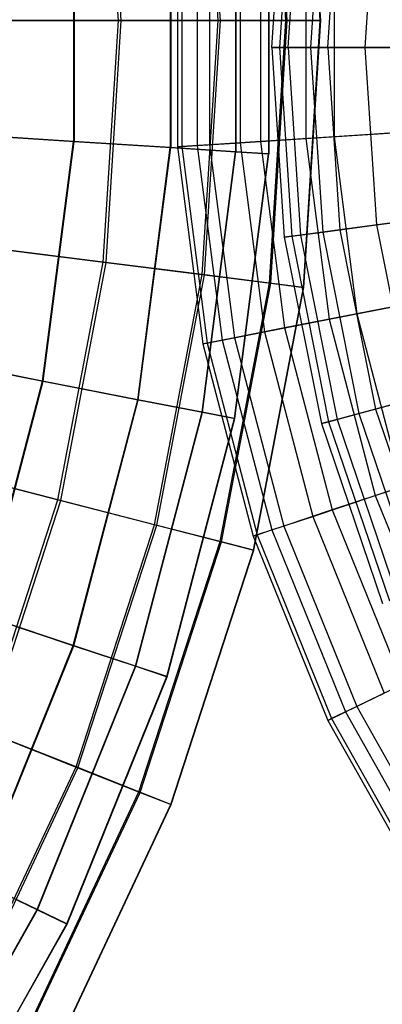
# Model space of a CAD drawing. Extents: x 0.2 to 40.1, y -6.7 to 6.7.
# Tile 481 of 516: x 35.095 to 35.648, y 1.952 to 3.451. Entities that reach past the tile are written whole.
import ezdxf

# ---------------------------------------------------------------- set-up
doc = ezdxf.new("R2010")
doc.units = 0
doc.header["$MEASUREMENT"] = 0
doc.layers.get('0').update_dxf_attribs({"color": 13, "linetype": 'CONTINUOUS'})

# ---------------------------------------------------------------- blocks, each defined once
blk = doc.blocks.new('SNOWBALL_XIV_PM3_STL')
at = {"color": 0}
for p, q in [((35.5534, 3.4495, 6.523), (35.5279, 3.8557, 6.523)), ((35.5534, 3.4495, 6.523), (35.5279, 3.8557, 6.523)), ((35.5541, 3.4495, 6.1192), (35.5285, 3.8558, 6.1192)), ((35.5541, 3.4495, 6.1192), (35.5285, 3.8558, 6.1192)), ((35.398, 3.4495, 7.314), (35.3737, 3.8362, 7.314)), ((35.398, 3.4495, 7.314), (35.3737, 3.8362, 7.314)), ((35.4013, 3.4495, 5.3277), (35.3769, 3.8366, 5.3277)), ((35.4013, 3.4495, 5.3277), (35.3769, 3.8366, 5.3277)), ((35.5011, 3.4495, 6.9235), (35.476, 3.8492, 6.9235)), ((35.5011, 3.4495, 6.9235), (35.476, 3.8492, 6.9235)), ((35.5031, 3.4495, 5.7185), (35.4779, 3.8494, 5.7185)), ((35.5031, 3.4495, 5.7185), (35.4779, 3.8494, 5.7185)), ((35.2458, 3.4495, 7.6881), (35.2227, 3.8172, 7.6881)), ((35.2458, 3.4495, 7.6881), (35.2227, 3.8172, 7.6881)), ((35.2503, 3.4495, 4.9531), (35.2271, 3.8177, 4.9531)), ((35.2503, 3.4495, 4.9531), (35.2271, 3.8177, 4.9531)), ((35.3248, 3.6429, 7.2934), (35.3248, 3.2561, 7.2934)), ((35.3248, 3.6429, 7.2934), (35.3248, 3.2561, 7.2934)), ((35.3255, 3.6429, 5.3452), (35.3255, 3.256, 5.3452)), ((35.3255, 3.6429, 5.3452), (35.3255, 3.256, 5.3452)), ((35.4244, 3.6493, 6.9102), (35.4244, 3.2497, 6.9102)), ((35.4244, 3.6493, 6.9102), (35.4244, 3.2497, 6.9102)), ((35.4249, 3.6493, 5.7285), (35.4249, 3.2496, 5.7285)), ((35.4249, 3.6493, 5.7285), (35.4249, 3.2496, 5.7285)), ((35.4747, 3.6525, 6.5174), (35.4747, 3.2464, 6.5174)), ((35.4747, 3.6525, 6.5174), (35.4747, 3.2464, 6.5174)), ((35.4749, 3.6525, 6.1213), (35.4749, 3.2464, 6.1213)), ((35.4749, 3.6525, 6.1213), (35.4749, 3.2464, 6.1213)), ((35.1773, 3.6334, 7.6608), (35.1773, 3.2655, 7.6608)), ((35.1773, 3.6334, 7.6608), (35.1773, 3.2655, 7.6608)), ((35.1783, 3.6335, 4.9777), (35.1783, 3.2655, 4.9777)), ((35.1783, 3.6335, 4.9777), (35.1783, 3.2655, 4.9777)), ((35.2458, 3.4495, 7.6881), (35.047, 3.4495, 8.0397)), ((35.2458, 3.4495, 7.6881), (35.047, 3.4495, 8.0397)), ((35.0526, 3.4495, 4.6009), (35.2503, 3.4495, 4.9531)), ((35.0526, 3.4495, 4.6009), (35.2503, 3.4495, 4.9531)), ((35.2227, 3.0818, 7.6881), (35.2458, 3.4495, 7.6881)), ((35.2227, 3.0818, 7.6881), (35.2458, 3.4495, 7.6881)), ((35.2271, 3.0812, 4.9531), (35.2503, 3.4495, 4.9531)), ((35.2271, 3.0812, 4.9531), (35.2503, 3.4495, 4.9531)), ((35.398, 3.4495, 7.314), (35.2458, 3.4495, 7.6881)), ((35.398, 3.4495, 7.314), (35.2458, 3.4495, 7.6881)), ((35.2503, 3.4495, 4.9531), (35.4013, 3.4495, 5.3277)), ((35.2503, 3.4495, 4.9531), (35.4013, 3.4495, 5.3277)), ((35.3737, 3.0627, 7.314), (35.398, 3.4495, 7.314)), ((35.3737, 3.0627, 7.314), (35.398, 3.4495, 7.314)), ((35.3769, 3.0623, 5.3277), (35.4013, 3.4495, 5.3277)), ((35.3769, 3.0623, 5.3277), (35.4013, 3.4495, 5.3277)), ((35.5011, 3.4495, 6.9235), (35.398, 3.4495, 7.314)), ((35.5011, 3.4495, 6.9235), (35.398, 3.4495, 7.314)), ((35.4013, 3.4495, 5.3277), (35.5031, 3.4495, 5.7185)), ((35.4013, 3.4495, 5.3277), (35.5031, 3.4495, 5.7185)), ((35.476, 3.0498, 6.9235), (35.5011, 3.4495, 6.9235)), ((35.476, 3.0498, 6.9235), (35.5011, 3.4495, 6.9235)), ((35.4779, 3.0496, 5.7185), (35.5031, 3.4495, 5.7185)), ((35.4779, 3.0496, 5.7185), (35.5031, 3.4495, 5.7185)), ((35.5534, 3.4495, 6.523), (35.5011, 3.4495, 6.9235)), ((35.5534, 3.4495, 6.523), (35.5011, 3.4495, 6.9235)), ((35.5031, 3.4495, 5.7185), (35.5541, 3.4495, 6.1192)), ((35.5031, 3.4495, 5.7185), (35.5541, 3.4495, 6.1192)), ((35.5279, 3.0433, 6.523), (35.5534, 3.4495, 6.523)), ((35.5279, 3.0433, 6.523), (35.5534, 3.4495, 6.523)), ((35.5285, 3.0432, 6.1192), (35.5541, 3.4495, 6.1192)), ((35.5285, 3.0432, 6.1192), (35.5541, 3.4495, 6.1192)), ((35.5541, 3.4495, 6.1192), (35.5534, 3.4495, 6.523)), ((35.5541, 3.4495, 6.1192), (35.5534, 3.4495, 6.523)), ((35.1773, 3.2655, 7.6608), (34.9846, 3.2779, 8.0065)), ((35.1773, 3.2655, 7.6608), (34.9846, 3.2779, 8.0065)), ((34.9858, 3.2778, 4.6318), (35.1783, 3.2655, 4.9777)), ((34.9858, 3.2778, 4.6318), (35.1783, 3.2655, 4.9777)), ((35.1303, 2.9007, 7.6608), (35.1773, 3.2655, 7.6608)), ((35.1303, 2.9007, 7.6608), (35.1773, 3.2655, 7.6608)), ((35.1313, 2.9005, 4.9777), (35.1783, 3.2655, 4.9777)), ((35.1313, 2.9005, 4.9777), (35.1783, 3.2655, 4.9777)), ((35.3248, 3.2561, 7.2934), (35.1773, 3.2655, 7.6608)), ((35.3248, 3.2561, 7.2934), (35.1773, 3.2655, 7.6608)), ((35.1783, 3.2655, 4.9777), (35.3255, 3.256, 5.3452)), ((35.1783, 3.2655, 4.9777), (35.3255, 3.256, 5.3452)), ((35.2753, 2.8724, 7.2934), (35.3248, 3.2561, 7.2934)), ((35.2753, 2.8724, 7.2934), (35.3248, 3.2561, 7.2934)), ((35.276, 2.8723, 5.3452), (35.3255, 3.256, 5.3452)), ((35.276, 2.8723, 5.3452), (35.3255, 3.256, 5.3452)), ((35.4244, 3.2497, 6.9102), (35.3248, 3.2561, 7.2934)), ((35.4244, 3.2497, 6.9102), (35.3248, 3.2561, 7.2934)), ((35.3255, 3.256, 5.3452), (35.4249, 3.2496, 5.7285)), ((35.3255, 3.256, 5.3452), (35.4249, 3.2496, 5.7285)), ((35.3733, 2.8533, 6.9102), (35.4244, 3.2497, 6.9102)), ((35.3733, 2.8533, 6.9102), (35.4244, 3.2497, 6.9102)), ((35.3738, 2.8532, 5.7285), (35.4249, 3.2496, 5.7285)), ((35.3738, 2.8532, 5.7285), (35.4249, 3.2496, 5.7285)), ((35.4228, 2.8437, 6.5174), (35.4747, 3.2464, 6.5174)), ((35.4228, 2.8437, 6.5174), (35.4747, 3.2464, 6.5174)), ((35.423, 2.8437, 6.1213), (35.4749, 3.2464, 6.1213)), ((35.423, 2.8437, 6.1213), (35.4749, 3.2464, 6.1213)), ((35.4747, 3.2464, 6.5174), (35.4244, 3.2497, 6.9102)), ((35.4747, 3.2464, 6.5174), (35.4244, 3.2497, 6.9102)), ((35.4249, 3.2496, 5.7285), (35.4749, 3.2464, 6.1213)), ((35.4249, 3.2496, 5.7285), (35.4749, 3.2464, 6.1213)), ((35.4749, 3.2464, 6.1213), (35.4747, 3.2464, 6.5174)), ((35.4749, 3.2464, 6.1213), (35.4747, 3.2464, 6.5174)), ((35.2227, 3.0818, 7.6881), (35.0254, 3.1067, 8.0397)), ((35.2227, 3.0818, 7.6881), (35.0254, 3.1067, 8.0397)), ((35.031, 3.106, 4.6009), (35.2271, 3.0812, 4.9531)), ((35.031, 3.106, 4.6009), (35.2271, 3.0812, 4.9531)), ((35.1536, 2.7199, 7.6881), (35.2227, 3.0818, 7.6881)), ((35.1536, 2.7199, 7.6881), (35.2227, 3.0818, 7.6881)), ((35.158, 2.7188, 4.9531), (35.2271, 3.0812, 4.9531)), ((35.158, 2.7188, 4.9531), (35.2271, 3.0812, 4.9531)), ((35.3737, 3.0627, 7.314), (35.2227, 3.0818, 7.6881)), ((35.3737, 3.0627, 7.314), (35.2227, 3.0818, 7.6881)), ((35.2271, 3.0812, 4.9531), (35.3769, 3.0623, 5.3277)), ((35.2271, 3.0812, 4.9531), (35.3769, 3.0623, 5.3277)), ((35.301, 2.6821, 7.314), (35.3737, 3.0627, 7.314)), ((35.301, 2.6821, 7.314), (35.3737, 3.0627, 7.314)), ((35.3042, 2.6813, 5.3277), (35.3769, 3.0623, 5.3277)), ((35.3042, 2.6813, 5.3277), (35.3769, 3.0623, 5.3277)), ((35.476, 3.0498, 6.9235), (35.3737, 3.0627, 7.314)), ((35.476, 3.0498, 6.9235), (35.3737, 3.0627, 7.314)), ((35.3769, 3.0623, 5.3277), (35.4779, 3.0496, 5.7185)), ((35.3769, 3.0623, 5.3277), (35.4779, 3.0496, 5.7185)), ((35.4009, 2.6564, 6.9235), (35.476, 3.0498, 6.9235)), ((35.4009, 2.6564, 6.9235), (35.476, 3.0498, 6.9235)), ((35.4028, 2.6559, 5.7185), (35.4779, 3.0496, 5.7185)), ((35.4028, 2.6559, 5.7185), (35.4779, 3.0496, 5.7185)), ((35.4516, 2.6434, 6.523), (35.5279, 3.0433, 6.523)), ((35.4516, 2.6434, 6.523), (35.5279, 3.0433, 6.523)), ((35.4522, 2.6433, 6.1192), (35.5285, 3.0432, 6.1192)), ((35.4522, 2.6433, 6.1192), (35.5285, 3.0432, 6.1192)), ((35.5279, 3.0433, 6.523), (35.476, 3.0498, 6.9235)), ((35.5279, 3.0433, 6.523), (35.476, 3.0498, 6.9235)), ((35.4779, 3.0496, 5.7185), (35.5285, 3.0432, 6.1192)), ((35.4779, 3.0496, 5.7185), (35.5285, 3.0432, 6.1192)), ((35.5285, 3.0432, 6.1192), (35.5279, 3.0433, 6.523)), ((35.5285, 3.0432, 6.1192), (35.5279, 3.0433, 6.523)), ((35.1303, 2.9007, 7.6608), (34.9407, 2.9376, 8.0065)), ((35.1303, 2.9007, 7.6608), (34.9407, 2.9376, 8.0065)), ((34.9419, 2.9373, 4.6318), (35.1313, 2.9005, 4.9777)), ((34.9419, 2.9373, 4.6318), (35.1313, 2.9005, 4.9777)), ((35.037, 2.5448, 7.6608), (35.1303, 2.9007, 7.6608)), ((35.037, 2.5448, 7.6608), (35.1303, 2.9007, 7.6608)), ((35.0379, 2.5445, 4.9777), (35.1313, 2.9005, 4.9777)), ((35.0379, 2.5445, 4.9777), (35.1313, 2.9005, 4.9777)), ((35.2753, 2.8724, 7.2934), (35.1303, 2.9007, 7.6608)), ((35.2753, 2.8724, 7.2934), (35.1303, 2.9007, 7.6608)), ((35.1313, 2.9005, 4.9777), (35.276, 2.8723, 5.3452)), ((35.1313, 2.9005, 4.9777), (35.276, 2.8723, 5.3452)), ((35.1772, 2.4982, 7.2934), (35.2753, 2.8724, 7.2934)), ((35.1772, 2.4982, 7.2934), (35.2753, 2.8724, 7.2934)), ((35.1779, 2.498, 5.3452), (35.276, 2.8723, 5.3452)), ((35.1779, 2.498, 5.3452), (35.276, 2.8723, 5.3452)), ((35.3733, 2.8533, 6.9102), (35.2753, 2.8724, 7.2934)), ((35.3733, 2.8533, 6.9102), (35.2753, 2.8724, 7.2934)), ((35.276, 2.8723, 5.3452), (35.3738, 2.8532, 5.7285)), ((35.276, 2.8723, 5.3452), (35.3738, 2.8532, 5.7285)), ((35.272, 2.4668, 6.9102), (35.3733, 2.8533, 6.9102)), ((35.272, 2.4668, 6.9102), (35.3733, 2.8533, 6.9102)), ((35.2724, 2.4666, 5.7285), (35.3738, 2.8532, 5.7285)), ((35.2724, 2.4666, 5.7285), (35.3738, 2.8532, 5.7285)), ((35.4228, 2.8437, 6.5174), (35.3733, 2.8533, 6.9102)), ((35.4228, 2.8437, 6.5174), (35.3733, 2.8533, 6.9102)), ((35.3738, 2.8532, 5.7285), (35.423, 2.8437, 6.1213)), ((35.3738, 2.8532, 5.7285), (35.423, 2.8437, 6.1213)), ((35.3198, 2.4509, 6.5174), (35.4228, 2.8437, 6.5174)), ((35.3198, 2.4509, 6.5174), (35.4228, 2.8437, 6.5174)), ((35.32, 2.4508, 6.1213), (35.423, 2.8437, 6.1213)), ((35.32, 2.4508, 6.1213), (35.423, 2.8437, 6.1213)), ((35.423, 2.8437, 6.1213), (35.4228, 2.8437, 6.5174)), ((35.423, 2.8437, 6.1213), (35.4228, 2.8437, 6.5174)), ((35.1536, 2.7199, 7.6881), (34.9611, 2.7694, 8.0397)), ((35.1536, 2.7199, 7.6881), (34.9611, 2.7694, 8.0397)), ((34.9665, 2.768, 4.6009), (35.158, 2.7188, 4.9531)), ((34.9665, 2.768, 4.6009), (35.158, 2.7188, 4.9531)), ((35.0398, 2.3696, 7.6881), (35.1536, 2.7199, 7.6881)), ((35.0398, 2.3696, 7.6881), (35.1536, 2.7199, 7.6881)), ((35.044, 2.3679, 4.9531), (35.158, 2.7188, 4.9531)), ((35.044, 2.3679, 4.9531), (35.158, 2.7188, 4.9531)), ((35.301, 2.6821, 7.314), (35.1536, 2.7199, 7.6881)), ((35.301, 2.6821, 7.314), (35.1536, 2.7199, 7.6881)), ((35.158, 2.7188, 4.9531), (35.3042, 2.6813, 5.3277)), ((35.158, 2.7188, 4.9531), (35.3042, 2.6813, 5.3277)), ((35.1813, 2.3135, 7.314), (35.301, 2.6821, 7.314)), ((35.1813, 2.3135, 7.314), (35.301, 2.6821, 7.314)), ((35.1843, 2.3123, 5.3277), (35.3042, 2.6813, 5.3277)), ((35.1843, 2.3123, 5.3277), (35.3042, 2.6813, 5.3277)), ((35.4009, 2.6564, 6.9235), (35.301, 2.6821, 7.314)), ((35.4009, 2.6564, 6.9235), (35.301, 2.6821, 7.314)), ((35.3042, 2.6813, 5.3277), (35.4028, 2.6559, 5.7185)), ((35.3042, 2.6813, 5.3277), (35.4028, 2.6559, 5.7185)), ((35.2772, 2.2756, 6.9235), (35.4009, 2.6564, 6.9235)), ((35.2772, 2.2756, 6.9235), (35.4009, 2.6564, 6.9235)), ((35.279, 2.2748, 5.7185), (35.4028, 2.6559, 5.7185)), ((35.279, 2.2748, 5.7185), (35.4028, 2.6559, 5.7185)), ((35.4516, 2.6434, 6.523), (35.4009, 2.6564, 6.9235)), ((35.4516, 2.6434, 6.523), (35.4009, 2.6564, 6.9235)), ((35.4028, 2.6559, 5.7185), (35.4522, 2.6433, 6.1192)), ((35.4028, 2.6559, 5.7185), (35.4522, 2.6433, 6.1192)), ((35.3258, 2.2563, 6.523), (35.4516, 2.6434, 6.523)), ((35.3258, 2.2563, 6.523), (35.4516, 2.6434, 6.523)), ((35.3264, 2.2561, 6.1192), (35.4522, 2.6433, 6.1192)), ((35.3264, 2.2561, 6.1192), (35.4522, 2.6433, 6.1192)), ((35.4522, 2.6433, 6.1192), (35.4516, 2.6434, 6.523)), ((35.4522, 2.6433, 6.1192), (35.4516, 2.6434, 6.523)), ((35.1772, 2.4982, 7.2934), (35.037, 2.5448, 7.6608)), ((35.1772, 2.4982, 7.2934), (35.037, 2.5448, 7.6608)), ((35.0379, 2.5445, 4.9777), (35.1779, 2.498, 5.3452)), ((35.0379, 2.5445, 4.9777), (35.1779, 2.498, 5.3452)), ((35.032, 2.1397, 7.2934), (35.1772, 2.4982, 7.2934)), ((35.032, 2.1397, 7.2934), (35.1772, 2.4982, 7.2934)), ((35.0327, 2.1394, 5.3452), (35.1779, 2.498, 5.3452)), ((35.0327, 2.1394, 5.3452), (35.1779, 2.498, 5.3452)), ((35.272, 2.4668, 6.9102), (35.1772, 2.4982, 7.2934)), ((35.272, 2.4668, 6.9102), (35.1772, 2.4982, 7.2934)), ((35.1779, 2.498, 5.3452), (35.2724, 2.4666, 5.7285)), ((35.1779, 2.498, 5.3452), (35.2724, 2.4666, 5.7285)), ((35.122, 2.0964, 6.9102), (35.272, 2.4668, 6.9102)), ((35.122, 2.0964, 6.9102), (35.272, 2.4668, 6.9102)), ((35.1224, 2.0962, 5.7285), (35.2724, 2.4666, 5.7285)), ((35.1224, 2.0962, 5.7285), (35.2724, 2.4666, 5.7285)), ((35.3198, 2.4509, 6.5174), (35.272, 2.4668, 6.9102)), ((35.3198, 2.4509, 6.5174), (35.272, 2.4668, 6.9102)), ((35.2724, 2.4666, 5.7285), (35.32, 2.4508, 6.1213)), ((35.2724, 2.4666, 5.7285), (35.32, 2.4508, 6.1213)), ((35.1674, 2.0745, 6.5174), (35.3198, 2.4509, 6.5174)), ((35.1674, 2.0745, 6.5174), (35.3198, 2.4509, 6.5174)), ((35.1676, 2.0744, 6.1213), (35.32, 2.4508, 6.1213)), ((35.1676, 2.0744, 6.1213), (35.32, 2.4508, 6.1213)), ((35.32, 2.4508, 6.1213), (35.3198, 2.4509, 6.5174)), ((35.32, 2.4508, 6.1213), (35.3198, 2.4509, 6.5174)), ((35.1813, 2.3135, 7.314), (35.0398, 2.3696, 7.6881)), ((35.1813, 2.3135, 7.314), (35.0398, 2.3696, 7.6881)), ((35.044, 2.3679, 4.9531), (35.1843, 2.3123, 5.3277)), ((35.044, 2.3679, 4.9531), (35.1843, 2.3123, 5.3277)), ((35.0163, 1.9629, 7.314), (35.1813, 2.3135, 7.314)), ((35.0163, 1.9629, 7.314), (35.1813, 2.3135, 7.314)), ((35.0192, 1.9613, 5.3277), (35.1843, 2.3123, 5.3277)), ((35.0192, 1.9613, 5.3277), (35.1843, 2.3123, 5.3277)), ((35.2772, 2.2756, 6.9235), (35.1813, 2.3135, 7.314)), ((35.2772, 2.2756, 6.9235), (35.1813, 2.3135, 7.314)), ((35.1843, 2.3123, 5.3277), (35.279, 2.2748, 5.7185)), ((35.1843, 2.3123, 5.3277), (35.279, 2.2748, 5.7185)), ((35.1067, 1.9132, 6.9235), (35.2772, 2.2756, 6.9235)), ((35.1067, 1.9132, 6.9235), (35.2772, 2.2756, 6.9235)), ((35.1084, 1.9123, 5.7185), (35.279, 2.2748, 5.7185)), ((35.1084, 1.9123, 5.7185), (35.279, 2.2748, 5.7185)), ((35.3258, 2.2563, 6.523), (35.2772, 2.2756, 6.9235)), ((35.3258, 2.2563, 6.523), (35.2772, 2.2756, 6.9235)), ((35.279, 2.2748, 5.7185), (35.3264, 2.2561, 6.1192)), ((35.279, 2.2748, 5.7185), (35.3264, 2.2561, 6.1192)), ((35.1525, 1.888, 6.523), (35.3258, 2.2563, 6.523)), ((35.1525, 1.888, 6.523), (35.3258, 2.2563, 6.523)), ((35.1531, 1.8877, 6.1192), (35.3264, 2.2561, 6.1192)), ((35.1531, 1.8877, 6.1192), (35.3264, 2.2561, 6.1192)), ((35.3264, 2.2561, 6.1192), (35.3258, 2.2563, 6.523)), ((35.3264, 2.2561, 6.1192), (35.3258, 2.2563, 6.523)), ((35.122, 2.0964, 6.9102), (35.032, 2.1397, 7.2934)), ((35.122, 2.0964, 6.9102), (35.032, 2.1397, 7.2934)), ((35.0327, 2.1394, 5.3452), (35.1224, 2.0962, 5.7285)), ((35.0327, 2.1394, 5.3452), (35.1224, 2.0962, 5.7285)), ((34.9259, 1.7482, 6.9102), (35.122, 2.0964, 6.9102)), ((34.9259, 1.7482, 6.9102), (35.122, 2.0964, 6.9102)), ((34.9263, 1.7479, 5.7285), (35.1224, 2.0962, 5.7285)), ((34.9263, 1.7479, 5.7285), (35.1224, 2.0962, 5.7285)), ((35.1674, 2.0745, 6.5174), (35.122, 2.0964, 6.9102)), ((35.1674, 2.0745, 6.5174), (35.122, 2.0964, 6.9102)), ((35.1224, 2.0962, 5.7285), (35.1676, 2.0744, 6.1213)), ((35.1224, 2.0962, 5.7285), (35.1676, 2.0744, 6.1213)), ((34.9682, 1.7207, 6.5174), (35.1674, 2.0745, 6.5174)), ((34.9682, 1.7207, 6.5174), (35.1674, 2.0745, 6.5174)), ((34.9683, 1.7206, 6.1213), (35.1676, 2.0744, 6.1213)), ((34.9683, 1.7206, 6.1213), (35.1676, 2.0744, 6.1213)), ((35.1676, 2.0744, 6.1213), (35.1674, 2.0745, 6.5174)), ((35.1676, 2.0744, 6.1213), (35.1674, 2.0745, 6.5174))]:
    blk.add_line(p, q, dxfattribs=at)
blk = doc.blocks.new('GRUPUJ_1')
at = {"color": 0}
for p, q in [((35.2735, 10.068, 14.6111), (35.2924, 10.3567, 14.6111)), ((35.2735, 10.068, 14.6111), (35.2924, 10.3567, 14.6111)), ((35.3038, 10.3552, 14.9011), (35.2849, 10.068, 14.9011)), ((35.3038, 10.3552, 14.9011), (35.2849, 10.068, 14.9011)), ((35.2983, 10.068, 14.3219), (35.317, 10.3535, 14.3219)), ((35.2983, 10.068, 14.3219), (35.317, 10.3535, 14.3219)), ((35.3509, 10.349, 15.1874), (35.3325, 10.068, 15.1874)), ((35.3509, 10.349, 15.1874), (35.3325, 10.068, 15.1874)), ((35.3589, 10.068, 14.0382), (35.3771, 10.3456, 14.0382)), ((35.3589, 10.068, 14.0382), (35.3771, 10.3456, 14.0382)), ((35.433, 10.3382, 15.4655), (35.4153, 10.068, 15.4655)), ((35.433, 10.3382, 15.4655), (35.4153, 10.068, 15.4655)), ((35.1298, 10.2193, 14.7623), (35.1298, 9.9168, 14.7623)), ((35.1298, 10.2193, 14.7623), (35.1298, 9.9168, 14.7623)), ((35.1361, 10.2188, 14.4698), (35.1361, 9.9172, 14.4698)), ((35.1361, 10.2188, 14.4698), (35.1361, 9.9172, 14.4698)), ((35.1596, 10.2173, 15.0533), (35.1596, 9.9187, 15.0533)), ((35.1596, 10.2173, 15.0533), (35.1596, 9.9187, 15.0533)), ((35.1785, 10.2161, 14.1804), (35.1785, 9.9199, 14.1804)), ((35.1785, 10.2161, 14.1804), (35.1785, 9.9199, 14.1804)), ((35.2251, 10.2131, 15.3385), (35.2251, 9.9229, 15.3385)), ((35.2251, 10.2131, 15.3385), (35.2251, 9.9229, 15.3385)), ((35.2563, 10.2111, 13.8984), (35.2563, 9.9249, 13.8984)), ((35.2563, 10.2111, 13.8984), (35.2563, 9.9249, 13.8984)), ((35.3252, 10.2067, 15.6133), (35.3252, 9.9294, 15.6133)), ((35.3252, 10.2067, 15.6133), (35.3252, 9.9294, 15.6133)), ((35.3682, 10.204, 13.6282), (35.3682, 9.9321, 13.6282)), ((35.3682, 10.204, 13.6282), (35.3682, 9.9321, 13.6282)), ((35.2735, 10.068, 14.6111), (35.2983, 10.068, 14.3219)), ((35.2735, 10.068, 14.6111), (35.2924, 9.7793, 14.6111)), ((35.2849, 10.068, 14.9011), (35.2735, 10.068, 14.6111)), ((35.2735, 10.068, 14.6111), (35.2924, 9.7793, 14.6111)), ((35.2735, 10.068, 14.6111), (35.2983, 10.068, 14.3219)), ((35.2849, 10.068, 14.9011), (35.2735, 10.068, 14.6111)), ((35.2849, 10.068, 14.9011), (35.3038, 9.7808, 14.9011)), ((35.3325, 10.068, 15.1874), (35.2849, 10.068, 14.9011)), ((35.2849, 10.068, 14.9011), (35.3038, 9.7808, 14.9011)), ((35.3325, 10.068, 15.1874), (35.2849, 10.068, 14.9011)), ((35.2983, 10.068, 14.3219), (35.3589, 10.068, 14.0382)), ((35.2983, 10.068, 14.3219), (35.3589, 10.068, 14.0382)), ((35.2983, 10.068, 14.3219), (35.317, 9.7826, 14.3219)), ((35.2983, 10.068, 14.3219), (35.317, 9.7826, 14.3219)), ((35.3325, 10.068, 15.1874), (35.3509, 9.787, 15.1874)), ((35.4153, 10.068, 15.4655), (35.3325, 10.068, 15.1874)), ((35.3325, 10.068, 15.1874), (35.3509, 9.787, 15.1874)), ((35.4153, 10.068, 15.4655), (35.3325, 10.068, 15.1874)), ((35.3589, 10.068, 14.0382), (35.4545, 10.068, 13.7641)), ((35.3589, 10.068, 14.0382), (35.3771, 9.7905, 14.0382)), ((35.3589, 10.068, 14.0382), (35.4545, 10.068, 13.7641)), ((35.3589, 10.068, 14.0382), (35.3771, 9.7905, 14.0382)), ((35.5322, 10.068, 15.7311), (35.4153, 10.068, 15.4655)), ((35.4153, 10.068, 15.4655), (35.433, 9.7979, 15.4655)), ((35.4153, 10.068, 15.4655), (35.433, 9.7979, 15.4655)), ((35.5322, 10.068, 15.7311), (35.4153, 10.068, 15.4655)), ((35.3252, 9.9294, 15.6133), (35.4585, 9.9379, 15.8736)), ((35.3252, 9.9294, 15.6133), (35.4585, 9.9379, 15.8736)), ((35.5126, 9.9414, 13.3739), (35.3682, 9.9321, 13.6282)), ((35.5126, 9.9414, 13.3739), (35.3682, 9.9321, 13.6282)), ((35.1785, 9.9199, 14.1804), (35.1361, 9.9172, 14.4698)), ((35.1785, 9.9199, 14.1804), (35.1361, 9.9172, 14.4698)), ((35.1596, 9.9187, 15.0533), (35.2251, 9.9229, 15.3385)), ((35.1596, 9.9187, 15.0533), (35.2251, 9.9229, 15.3385)), ((35.2563, 9.9249, 13.8984), (35.1785, 9.9199, 14.1804)), ((35.2563, 9.9249, 13.8984), (35.1785, 9.9199, 14.1804)), ((35.1785, 9.9199, 14.1804), (35.2164, 9.6262, 14.1804)), ((35.1785, 9.9199, 14.1804), (35.2164, 9.6262, 14.1804)), ((35.2251, 9.9229, 15.3385), (35.3252, 9.9294, 15.6133)), ((35.2251, 9.9229, 15.3385), (35.3252, 9.9294, 15.6133)), ((35.2251, 9.9229, 15.3385), (35.2622, 9.6351, 15.3385)), ((35.2251, 9.9229, 15.3385), (35.2622, 9.6351, 15.3385)), ((35.3682, 9.9321, 13.6282), (35.2563, 9.9249, 13.8984)), ((35.3682, 9.9321, 13.6282), (35.2563, 9.9249, 13.8984)), ((35.2563, 9.9249, 13.8984), (35.2929, 9.6411, 13.8984)), ((35.2563, 9.9249, 13.8984), (35.2929, 9.6411, 13.8984)), ((35.3252, 9.9294, 15.6133), (35.3607, 9.6543, 15.6133)), ((35.3252, 9.9294, 15.6133), (35.3607, 9.6543, 15.6133)), ((35.3682, 9.9321, 13.6282), (35.403, 9.6625, 13.6282)), ((35.3682, 9.9321, 13.6282), (35.403, 9.6625, 13.6282)), ((35.1298, 9.9168, 14.7623), (35.1596, 9.9187, 15.0533)), ((35.1298, 9.9168, 14.7623), (35.1596, 9.9187, 15.0533)), ((35.1361, 9.9172, 14.4698), (35.1298, 9.9168, 14.7623)), ((35.1361, 9.9172, 14.4698), (35.1298, 9.9168, 14.7623)), ((35.1298, 9.9168, 14.7623), (35.1685, 9.6168, 14.7623)), ((35.1298, 9.9168, 14.7623), (35.1685, 9.6168, 14.7623)), ((35.1361, 9.9172, 14.4698), (35.1747, 9.6181, 14.4698)), ((35.1361, 9.9172, 14.4698), (35.1747, 9.6181, 14.4698)), ((35.1596, 9.9187, 15.0533), (35.1978, 9.6226, 15.0533)), ((35.1596, 9.9187, 15.0533), (35.1978, 9.6226, 15.0533)), ((35.4719, 9.803, 13.7641), (35.3771, 9.7905, 14.0382)), ((35.4719, 9.803, 13.7641), (35.3771, 9.7905, 14.0382)), ((35.433, 9.7979, 15.4655), (35.5489, 9.8131, 15.7311)), ((35.433, 9.7979, 15.4655), (35.5489, 9.8131, 15.7311)), ((35.3038, 9.7808, 14.9011), (35.3509, 9.787, 15.1874)), ((35.3038, 9.7808, 14.9011), (35.3509, 9.787, 15.1874)), ((35.3771, 9.7905, 14.0382), (35.317, 9.7826, 14.3219)), ((35.3771, 9.7905, 14.0382), (35.317, 9.7826, 14.3219)), ((35.3509, 9.787, 15.1874), (35.433, 9.7979, 15.4655)), ((35.3509, 9.787, 15.1874), (35.433, 9.7979, 15.4655)), ((35.3509, 9.787, 15.1874), (35.4058, 9.5108, 15.1874)), ((35.3509, 9.787, 15.1874), (35.4058, 9.5108, 15.1874)), ((35.3771, 9.7905, 14.0382), (35.4314, 9.5177, 14.0382)), ((35.3771, 9.7905, 14.0382), (35.4314, 9.5177, 14.0382)), ((35.433, 9.7979, 15.4655), (35.4858, 9.5323, 15.4655)), ((35.433, 9.7979, 15.4655), (35.4858, 9.5323, 15.4655)), ((35.317, 9.7826, 14.3219), (35.2924, 9.7793, 14.6111)), ((35.317, 9.7826, 14.3219), (35.2924, 9.7793, 14.6111)), ((35.2924, 9.7793, 14.6111), (35.3038, 9.7808, 14.9011)), ((35.2924, 9.7793, 14.6111), (35.3038, 9.7808, 14.9011)), ((35.2924, 9.7793, 14.6111), (35.3488, 9.4956, 14.6111)), ((35.2924, 9.7793, 14.6111), (35.3488, 9.4956, 14.6111)), ((35.3038, 9.7808, 14.9011), (35.3599, 9.4985, 14.9011)), ((35.3038, 9.7808, 14.9011), (35.3599, 9.4985, 14.9011)), ((35.317, 9.7826, 14.3219), (35.3728, 9.502, 14.3219)), ((35.317, 9.7826, 14.3219), (35.3728, 9.502, 14.3219)), ((35.3607, 9.6543, 15.6133), (35.4918, 9.6798, 15.8736)), ((35.3607, 9.6543, 15.6133), (35.4918, 9.6798, 15.8736)), ((35.545, 9.6902, 13.3739), (35.403, 9.6625, 13.6282)), ((35.545, 9.6902, 13.3739), (35.403, 9.6625, 13.6282)), ((35.2622, 9.6351, 15.3385), (35.3607, 9.6543, 15.6133)), ((35.2622, 9.6351, 15.3385), (35.3607, 9.6543, 15.6133)), ((35.403, 9.6625, 13.6282), (35.2929, 9.6411, 13.8984)), ((35.403, 9.6625, 13.6282), (35.2929, 9.6411, 13.8984)), ((35.3607, 9.6543, 15.6133), (35.431, 9.386, 15.6133)), ((35.3607, 9.6543, 15.6133), (35.431, 9.386, 15.6133)), ((35.403, 9.6625, 13.6282), (35.4719, 9.3996, 13.6282)), ((35.403, 9.6625, 13.6282), (35.4719, 9.3996, 13.6282)), ((35.1978, 9.6226, 15.0533), (35.2622, 9.6351, 15.3385)), ((35.1978, 9.6226, 15.0533), (35.2622, 9.6351, 15.3385)), ((35.2929, 9.6411, 13.8984), (35.2164, 9.6262, 14.1804)), ((35.2929, 9.6411, 13.8984), (35.2164, 9.6262, 14.1804)), ((35.2622, 9.6351, 15.3385), (35.3358, 9.3544, 15.3385)), ((35.2622, 9.6351, 15.3385), (35.3358, 9.3544, 15.3385)), ((35.2929, 9.6411, 13.8984), (35.3655, 9.3642, 13.8984)), ((35.2929, 9.6411, 13.8984), (35.3655, 9.3642, 13.8984)), ((35.1685, 9.6168, 14.7623), (35.1978, 9.6226, 15.0533)), ((35.1685, 9.6168, 14.7623), (35.1978, 9.6226, 15.0533)), ((35.2164, 9.6262, 14.1804), (35.1747, 9.6181, 14.4698)), ((35.2164, 9.6262, 14.1804), (35.1747, 9.6181, 14.4698)), ((35.1978, 9.6226, 15.0533), (35.2735, 9.3337, 15.0533)), ((35.1978, 9.6226, 15.0533), (35.2735, 9.3337, 15.0533)), ((35.2164, 9.6262, 14.1804), (35.2915, 9.3397, 14.1804)), ((35.2164, 9.6262, 14.1804), (35.2915, 9.3397, 14.1804)), ((35.1747, 9.6181, 14.4698), (35.1685, 9.6168, 14.7623)), ((35.1747, 9.6181, 14.4698), (35.1685, 9.6168, 14.7623)), ((35.1685, 9.6168, 14.7623), (35.2452, 9.3243, 14.7623)), ((35.1685, 9.6168, 14.7623), (35.2452, 9.3243, 14.7623)), ((35.1747, 9.6181, 14.4698), (35.2512, 9.3263, 14.4698)), ((35.1747, 9.6181, 14.4698), (35.2512, 9.3263, 14.4698)), ((35.4058, 9.5108, 15.1874), (35.4858, 9.5323, 15.4655)), ((35.4058, 9.5108, 15.1874), (35.4858, 9.5323, 15.4655)), ((35.5237, 9.5424, 13.7641), (35.4314, 9.5177, 14.0382)), ((35.5237, 9.5424, 13.7641), (35.4314, 9.5177, 14.0382)), ((35.4314, 9.5177, 14.0382), (35.3728, 9.502, 14.3219)), ((35.4314, 9.5177, 14.0382), (35.3728, 9.502, 14.3219)), ((35.4314, 9.5177, 14.0382), (35.5208, 9.2543, 14.0382)), ((35.4314, 9.5177, 14.0382), (35.5208, 9.2543, 14.0382)), ((35.3728, 9.502, 14.3219), (35.3488, 9.4956, 14.6111)), ((35.3728, 9.502, 14.3219), (35.3488, 9.4956, 14.6111)), ((35.3599, 9.4985, 14.9011), (35.4058, 9.5108, 15.1874)), ((35.3599, 9.4985, 14.9011), (35.4058, 9.5108, 15.1874)), ((35.3728, 9.502, 14.3219), (35.4647, 9.2311, 14.3219)), ((35.3728, 9.502, 14.3219), (35.4647, 9.2311, 14.3219)), ((35.4058, 9.5108, 15.1874), (35.4963, 9.2442, 15.1874)), ((35.4058, 9.5108, 15.1874), (35.4963, 9.2442, 15.1874)), ((35.3488, 9.4956, 14.6111), (35.3599, 9.4985, 14.9011)), ((35.3488, 9.4956, 14.6111), (35.3599, 9.4985, 14.9011)), ((35.3488, 9.4956, 14.6111), (35.4418, 9.2216, 14.6111)), ((35.3488, 9.4956, 14.6111), (35.4418, 9.2216, 14.6111)), ((35.3599, 9.4985, 14.9011), (35.4524, 9.226, 14.9011)), ((35.3599, 9.4985, 14.9011), (35.4524, 9.226, 14.9011)), ((35.431, 9.386, 15.6133), (35.5578, 9.4281, 15.8736)), ((35.431, 9.386, 15.6133), (35.5578, 9.4281, 15.8736)), ((35.4719, 9.3996, 13.6282), (35.3655, 9.3642, 13.8984)), ((35.4719, 9.3996, 13.6282), (35.3655, 9.3642, 13.8984)), ((35.3358, 9.3544, 15.3385), (35.431, 9.386, 15.6133)), ((35.3358, 9.3544, 15.3385), (35.431, 9.386, 15.6133)), ((35.431, 9.386, 15.6133), (35.5351, 9.1289, 15.6133)), ((35.431, 9.386, 15.6133), (35.5351, 9.1289, 15.6133)), ((35.2735, 9.3337, 15.0533), (35.3358, 9.3544, 15.3385)), ((35.2735, 9.3337, 15.0533), (35.3358, 9.3544, 15.3385)), ((35.3655, 9.3642, 13.8984), (35.2915, 9.3397, 14.1804)), ((35.3655, 9.3642, 13.8984), (35.2915, 9.3397, 14.1804)), ((35.3358, 9.3544, 15.3385), (35.4447, 9.0854, 15.3385)), ((35.3358, 9.3544, 15.3385), (35.4447, 9.0854, 15.3385)), ((35.3655, 9.3642, 13.8984), (35.4729, 9.0989, 13.8984)), ((35.3655, 9.3642, 13.8984), (35.4729, 9.0989, 13.8984)), ((35.2915, 9.3397, 14.1804), (35.2512, 9.3263, 14.4698)), ((35.2915, 9.3397, 14.1804), (35.2512, 9.3263, 14.4698)), ((35.2915, 9.3397, 14.1804), (35.4027, 9.0651, 14.1804)), ((35.2915, 9.3397, 14.1804), (35.4027, 9.0651, 14.1804)), ((35.2452, 9.3243, 14.7623), (35.2735, 9.3337, 15.0533)), ((35.2452, 9.3243, 14.7623), (35.2735, 9.3337, 15.0533)), ((35.2512, 9.3263, 14.4698), (35.2452, 9.3243, 14.7623)), ((35.2512, 9.3263, 14.4698), (35.2452, 9.3243, 14.7623)), ((35.2452, 9.3243, 14.7623), (35.3587, 9.0439, 14.7623)), ((35.2452, 9.3243, 14.7623), (35.3587, 9.0439, 14.7623)), ((35.2512, 9.3263, 14.4698), (35.3644, 9.0467, 14.4698)), ((35.2512, 9.3263, 14.4698), (35.3644, 9.0467, 14.4698)), ((35.2735, 9.3337, 15.0533), (35.3856, 9.0569, 15.0533)), ((35.2735, 9.3337, 15.0533), (35.3856, 9.0569, 15.0533)), ((35.4729, 9.0989, 13.8984), (35.4027, 9.0651, 14.1804)), ((35.4729, 9.0989, 13.8984), (35.4027, 9.0651, 14.1804)), ((35.3856, 9.0569, 15.0533), (35.4447, 9.0854, 15.3385)), ((35.3856, 9.0569, 15.0533), (35.4447, 9.0854, 15.3385)), ((35.3587, 9.0439, 14.7623), (35.3856, 9.0569, 15.0533)), ((35.3587, 9.0439, 14.7623), (35.3856, 9.0569, 15.0533)), ((35.4027, 9.0651, 14.1804), (35.3644, 9.0467, 14.4698)), ((35.4027, 9.0651, 14.1804), (35.3644, 9.0467, 14.4698)), ((35.3856, 9.0569, 15.0533), (35.5321, 8.7967, 15.0533)), ((35.3856, 9.0569, 15.0533), (35.5321, 8.7967, 15.0533)), ((35.4027, 9.0651, 14.1804), (35.548, 8.807, 14.1804)), ((35.4027, 9.0651, 14.1804), (35.548, 8.807, 14.1804)), ((35.3644, 9.0467, 14.4698), (35.3587, 9.0439, 14.7623)), ((35.3644, 9.0467, 14.4698), (35.3587, 9.0439, 14.7623)), ((35.3587, 9.0439, 14.7623), (35.5071, 8.7804, 14.7623)), ((35.3587, 9.0439, 14.7623), (35.5071, 8.7804, 14.7623)), ((35.3644, 9.0467, 14.4698), (35.5124, 8.7839, 14.4698)), ((35.3644, 9.0467, 14.4698), (35.5124, 8.7839, 14.4698))]:
    blk.add_line(p, q, dxfattribs=at)
blk.add_blockref('SNOWBALL_XIV_PM3_STL', (-0.2062, 6.6596, -0.5119), dxfattribs=at)

msp = doc.modelspace()

# ---------------------------------------------------------------- block references
at = {"color": 0}
msp.add_blockref('GRUPUJ_1', (0.2062, -6.6596, 0.5119), dxfattribs=at)

doc.saveas('drawing.dxf')
